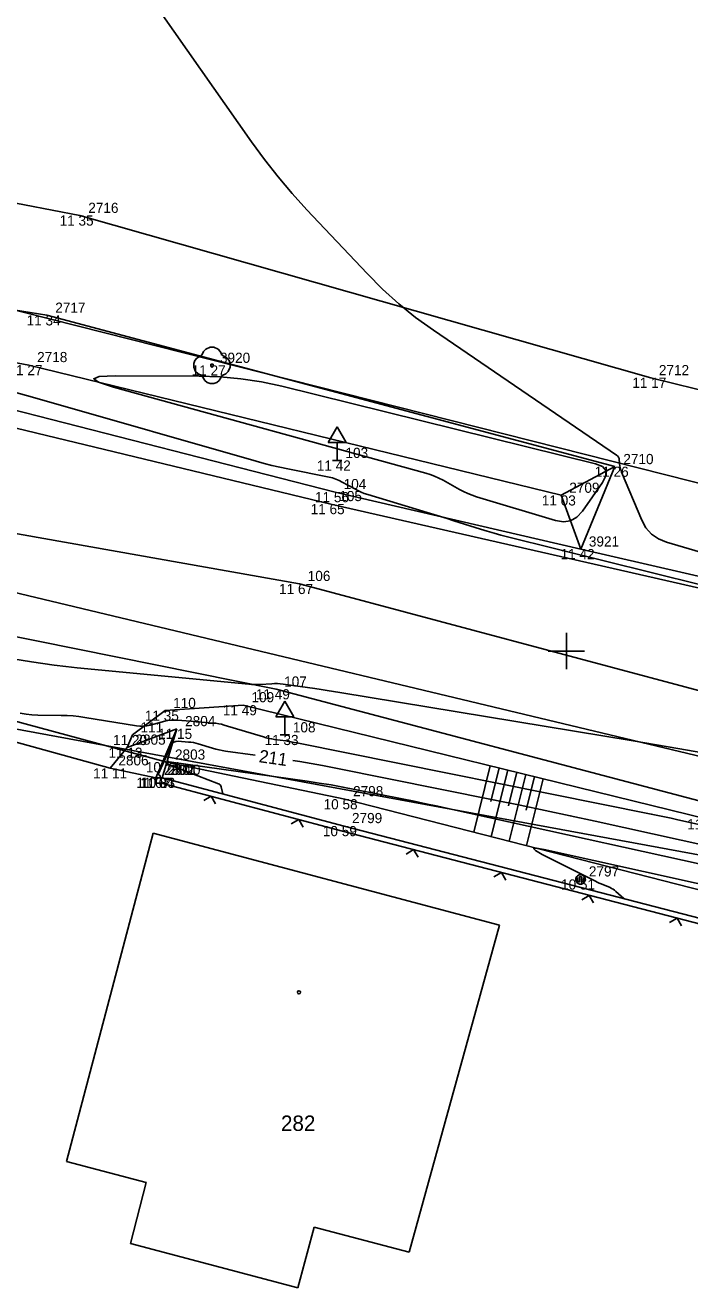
# Model space of a CAD drawing. Extents: x -703403 to -701924, y -1022520 to -1021856.
# Drawn here: x -702139.92 to -702121.6, y -1022292.54 to -1022257.76 of the extents above; entities that cross this region are included whole.
import ezdxf

# ---------------------------------------------------------------- set-up
doc = ezdxf.new("R2010")
doc.units = 0
for name, color, linetype in [('Ex_Contour Labels', 7, 'Continuous'), ('Ex_Major Contours', 7, 'Continuous'), ('Ex_Minor Contours', 7, 'Continuous'), ('Z_betonova_konstrukce', 7, 'Continuous'), ('Z_body', 7, 'Continuous'), ('Z_body_cisla', 7, 'Continuous'), ('Z_body_vysky_redukovane', 7, 'Continuous'), ('Z_dopravni_znacky', 7, 'Continuous'), ('Z_hektometricka_sit', 7, 'Continuous'), ('Z_hrany_paty', 7, 'Continuous'), ('Z_katastr_cisla_stavebni', 7, 'Continuous'), ('Z_katastr_hranice', 7, 'Continuous'), ('Z_katastr_znacky_budov', 7, 'Continuous'), ('Z_komunikace', 7, 'Continuous'), ('Z_komunikace_osa', 7, 'Continuous'), ('Z_ploty', 7, 'Continuous'), ('Z_ploty_znacky', 7, 'Continuous'), ('Z_pole_rozhranni', 7, 'Continuous'), ('Z_propustek', 7, 'Continuous'), ('Z_sloupy', 7, 'Continuous'), ('Z_technicke_srafy', 7, 'Continuous'), ('Z_vstupy', 7, 'Continuous'), ('Z_zelen_jednotliva', 7, 'Continuous')]:
    doc.layers.add(name, color=color, linetype=linetype)

# ---------------------------------------------------------------- blocks, each defined once
blk = doc.blocks.new('POINT_DISPLAY')
blk.add_line((0, 0), (0, 0))
blk = doc.blocks.new('Z24')
for p, q in [((-0.28, 0.28), (-0.23, 0.38)), ((-0.23, 0.38), (-0.17, 0.45)), ((-0.17, 0.45), (-0.05, 0.5)), ((-0.05, 0.5), (0.05, 0.5)), ((0.05, 0.5), (0.17, 0.45)), ((0.17, 0.45), (0.23, 0.38)), ((0.23, 0.38), (0.28, 0.28)), ((-0.5, 0.05), (-0.47, 0.13)), ((-0.5, -0.05), (-0.5, 0.05)), ((-0.47, 0.13), (-0.42, 0.2)), ((-0.42, 0.2), (-0.28, 0.28)), ((-0.03, -0.03), (-0.03, 0.03)), ((-0.03, 0.03), (0.03, 0.03)), ((0.03, 0.03), (0.03, -0.03)), ((0.28, 0.28), (0.42, 0.2)), ((0.42, 0.2), (0.47, 0.13)), ((0.47, 0.13), (0.5, 0.05)), ((0.5, 0.05), (0.5, -0.05)), ((-0.45, -0.17), (-0.5, -0.05)), ((-0.38, -0.23), (-0.45, -0.17)), ((-0.28, -0.28), (-0.38, -0.23)), ((-0.2, -0.42), (-0.28, -0.28)), ((0.03, -0.03), (-0.03, -0.03)), ((0.28, -0.28), (0.2, -0.42)), ((0.38, -0.23), (0.28, -0.28)), ((0.45, -0.17), (0.38, -0.23)), ((0.5, -0.05), (0.45, -0.17)), ((-0.13, -0.47), (-0.2, -0.42)), ((-0.05, -0.5), (-0.13, -0.47)), ((0.05, -0.5), (-0.05, -0.5)), ((0.13, -0.47), (0.05, -0.5)), ((0.2, -0.42), (0.13, -0.47))]:
    blk.add_line(p, q)
blk = doc.blocks.new('Z601')
for p, q in [((-0.13, 0.03), (-0.1, 0.08)), ((-0.13, -0.03), (-0.13, 0.03)), ((-0.1, 0.08), (-0.08, 0.1)), ((-0.08, 0.1), (-0.03, 0.13)), ((-0.08, 0.05), (-0.08, -0.05)), ((-0.03, 0.13), (0.03, 0.13)), ((-0.03, -0.08), (-0.03, 0.08)), ((-0.03, 0.08), (0.03, 0.08)), ((0.03, 0.13), (0.08, 0.1)), ((0.03, 0.08), (0.03, -0.08)), ((0.08, 0.1), (0.1, 0.08)), ((0.08, -0.05), (0.08, 0.05)), ((0.1, 0.08), (0.13, 0.03)), ((0.13, 0.03), (0.13, -0.03)), ((-0.1, -0.08), (-0.13, -0.03)), ((-0.08, -0.1), (-0.1, -0.08)), ((-0.08, -0.05), (-0.03, -0.08)), ((-0.03, -0.13), (-0.08, -0.1)), ((0.03, -0.13), (-0.03, -0.13)), ((0.03, -0.08), (0.08, -0.05)), ((0.08, -0.1), (0.03, -0.13)), ((0.1, -0.08), (0.08, -0.1)), ((0.13, -0.03), (0.1, -0.08))]:
    blk.add_line(p, q)
blk = doc.blocks.new('Z527')
for p, q in [((0, 0.93), (-0.25, 0.5)), ((0.25, 0.5), (0, 0.93)), ((-0.25, 0.5), (0.25, 0.5)), ((0, 0), (0, 0.5)), ((-0.13, 0), (0.13, 0))]:
    blk.add_line(p, q)
blk = doc.blocks.new('Z212')
for p, q in [((-0.17, 0.17), (0, 0)), ((0, 0), (0.17, 0.17))]:
    blk.add_line(p, q)

msp = doc.modelspace()

# ---------------------------------------------------------------- linework, layer by layer
at = {"layer": 'Ex_Major Contours'}
for points in [[(-702133.582, -1022277.87), (-702134.396, -1022277.755), (-702134.486, -1022277.741), (-702134.576, -1022277.723), (-702134.665, -1022277.701), (-702134.754, -1022277.676), (-702135.148, -1022277.556), (-702135.216, -1022277.538), (-702135.283, -1022277.523), (-702135.352, -1022277.513), (-702135.421, -1022277.506), (-702135.7, -1022277.486), (-702135.764, -1022277.49), (-702135.818, -1022277.511), (-702135.862, -1022277.549), (-702135.896, -1022277.604), (-702136.247, -1022278.383), (-702136.249, -1022278.39), (-702136.249, -1022278.397), (-702136.245, -1022278.403), (-702136.239, -1022278.407), (-702136.205, -1022278.426), (-702136.199, -1022278.43), (-702136.196, -1022278.434), (-702136.195, -1022278.44), (-702136.195, -1022278.447), (-702136.205, -1022278.49)], [(-702120.259, -1022280.559), (-702124.205, -1022279.688), (-702124.895, -1022279.538), (-702125.585, -1022279.391), (-702126.276, -1022279.247), (-702126.968, -1022279.106), (-702131.404, -1022278.215), (-702131.72, -1022278.154), (-702132.036, -1022278.098), (-702132.352, -1022278.046), (-702132.542, -1022278.018)]]:
    msp.add_lwpolyline(points, dxfattribs=at)
at = {"layer": 'Ex_Minor Contours'}
for points in [[(-702137.23, -1022255.91), (-702133.677, -1022260.973), (-702133.321, -1022261.461), (-702132.948, -1022261.935), (-702132.559, -1022262.396), (-702132.153, -1022262.843), (-702130.495, -1022264.603), (-702130.069, -1022265.031), (-702129.623, -1022265.433), (-702129.155, -1022265.811), (-702128.666, -1022266.164), (-702123.621, -1022269.599), (-702123.589, -1022269.626), (-702123.565, -1022269.657), (-702123.549, -1022269.693), (-702123.541, -1022269.733), (-702123.522, -1022269.904), (-702123.515, -1022269.946), (-702123.506, -1022269.988), (-702123.494, -1022270.029), (-702123.479, -1022270.069), (-702122.922, -1022271.392), (-702122.806, -1022271.605), (-702122.653, -1022271.778), (-702122.464, -1022271.91), (-702122.239, -1022272.001), (-702119.962, -1022272.667)], [(-702121.297, -1022273.18), (-702126.622, -1022271.852), (-702126.809, -1022271.804), (-702126.995, -1022271.753), (-702127.18, -1022271.699), (-702127.365, -1022271.642), (-702128.101, -1022271.409), (-702128.285, -1022271.351), (-702128.469, -1022271.294), (-702128.653, -1022271.237), (-702128.838, -1022271.181), (-702130.477, -1022270.687), (-702130.57, -1022270.656), (-702130.661, -1022270.62), (-702130.749, -1022270.58), (-702130.836, -1022270.534), (-702131.178, -1022270.343), (-702131.264, -1022270.299), (-702131.354, -1022270.262), (-702131.446, -1022270.232), (-702131.541, -1022270.209), (-702132.676, -1022269.984), (-702132.897, -1022269.937), (-702133.116, -1022269.887), (-702133.335, -1022269.831), (-702133.552, -1022269.772), (-702139.328, -1022268.117), (-702139.885, -1022267.959), (-702140.443, -1022267.804)], [(-702141.58, -1022275.007), (-702139.745, -1022275.299), (-702139.431, -1022275.346), (-702139.116, -1022275.389), (-702138.8, -1022275.427), (-702138.483, -1022275.46), (-702133.756, -1022275.914), (-702133.677, -1022275.92), (-702133.598, -1022275.923), (-702133.519, -1022275.923), (-702133.44, -1022275.919), (-702133.123, -1022275.899), (-702133.044, -1022275.896), (-702132.965, -1022275.897), (-702132.886, -1022275.902), (-702132.807, -1022275.911), (-702131.934, -1022276.036), (-702131.763, -1022276.06), (-702131.591, -1022276.086), (-702131.42, -1022276.113), (-702131.249, -1022276.141), (-702123.156, -1022277.475), (-702121.928, -1022277.681), (-702120.701, -1022277.892)], [(-702140.053, -1022276.714), (-702139.894, -1022276.74), (-702139.733, -1022276.757), (-702139.572, -1022276.764), (-702138.923, -1022276.772), (-702138.761, -1022276.776), (-702138.599, -1022276.787), (-702138.439, -1022276.804), (-702138.278, -1022276.827), (-702136.854, -1022277.056), (-702136.757, -1022277.066), (-702136.661, -1022277.067), (-702136.565, -1022277.057), (-702136.47, -1022277.038), (-702136.07, -1022276.934), (-702135.984, -1022276.916), (-702135.899, -1022276.905), (-702135.812, -1022276.901), (-702135.725, -1022276.905), (-702135.357, -1022276.936), (-702135.279, -1022276.942), (-702135.202, -1022276.948), (-702135.124, -1022276.954), (-702135.047, -1022276.96), (-702134.737, -1022276.982), (-702134.66, -1022276.989), (-702134.584, -1022277.001), (-702134.508, -1022277.017), (-702134.433, -1022277.038), (-702133.35, -1022277.366), (-702133.275, -1022277.388), (-702133.199, -1022277.406), (-702133.123, -1022277.421), (-702133.047, -1022277.433), (-702132.738, -1022277.477), (-702132.661, -1022277.488), (-702132.584, -1022277.501), (-702132.508, -1022277.515), (-702132.431, -1022277.529), (-702122.661, -1022279.491), (-702122.478, -1022279.529), (-702122.295, -1022279.567), (-702122.112, -1022279.606), (-702121.929, -1022279.645), (-702120.885, -1022279.876)], [(-702134.47, -1022278.933), (-702134.515, -1022278.742), (-702134.526, -1022278.713), (-702134.542, -1022278.689), (-702134.564, -1022278.67), (-702134.591, -1022278.655), (-702136.016, -1022278.111), (-702136.02, -1022278.109), (-702136.022, -1022278.106), (-702136.023, -1022278.103), (-702136.023, -1022278.099), (-702136.017, -1022278.075), (-702136.019, -1022278.072), (-702136.006, -1022278.042), (-702136.004, -1022278.04), (-702136.003, -1022278.039), (-702136.001, -1022278.038), (-702135.998, -1022278.038), (-702135.985, -1022278.039), (-702135.979, -1022278.04), (-702135.977, -1022278.041), (-702135.962, -1022278.045), (-702135.955, -1022278.047), (-702135.948, -1022278.048), (-702132.143, -1022278.586), (-702131.814, -1022278.635), (-702131.486, -1022278.688), (-702131.158, -1022278.747), (-702130.831, -1022278.81), (-702129.526, -1022279.072), (-702129.2, -1022279.138), (-702128.874, -1022279.206), (-702128.548, -1022279.276), (-702128.223, -1022279.346), (-702119.633, -1022281.242)], [(-702118.685, -1022281.996), (-702125.616, -1022280.467), (-702125.826, -1022280.429), (-702125.904, -1022280.439), (-702125.85, -1022280.496), (-702125.664, -1022280.601), (-702124.255, -1022281.315), (-702124.201, -1022281.342), (-702124.147, -1022281.367), (-702124.092, -1022281.392), (-702124.037, -1022281.416), (-702123.795, -1022281.518), (-702123.752, -1022281.539), (-702123.71, -1022281.563), (-702123.671, -1022281.59), (-702123.634, -1022281.621), (-702123.42, -1022281.818)]]:
    msp.add_lwpolyline(points, dxfattribs=at)
msp.add_lwpolyline([(-702133.408, -1022267.584), (-702133.976, -1022267.497), (-702134.548, -1022267.444), (-702135.125, -1022267.426), (-702137.439, -1022267.421), (-702137.876, -1022267.44), (-702138.028, -1022267.497), (-702137.897, -1022267.592), (-702137.481, -1022267.727), (-702128.875, -1022270.1), (-702128.752, -1022270.138), (-702128.632, -1022270.183), (-702128.515, -1022270.235), (-702128.401, -1022270.295), (-702127.951, -1022270.547), (-702127.837, -1022270.606), (-702127.721, -1022270.66), (-702127.601, -1022270.707), (-702127.479, -1022270.747), (-702125.3, -1022271.405), (-702125.079, -1022271.441), (-702124.882, -1022271.41), (-702124.708, -1022271.312), (-702124.558, -1022271.147), (-702124.002, -1022270.352), (-702123.91, -1022270.171), (-702123.912, -1022270.025), (-702124.007, -1022269.914), (-702124.195, -1022269.838), (-702132.844, -1022267.705)], close=True, dxfattribs=at)
at = {"layer": 'Z_betonova_konstrukce'}
for p, q in [((-702135.74, -1022277.14), (-702137.11, -1022277.66)), ((-702136.32, -1022278.49), (-702135.74, -1022277.14)), ((-702135.74, -1022277.14), (-702136.01, -1022278.06)), ((-702137.58, -1022278.23), (-702137.11, -1022277.66)), ((-702136.01, -1022278.06), (-702136.14, -1022278.49))]:
    msp.add_line(p, q, dxfattribs=at)
at = {"layer": 'Z_hektometricka_sit'}
for p, q in [((-702125, -1022274.5), (-702125, -1022275.5)), ((-702125.5, -1022275), (-702124.5, -1022275))]:
    msp.add_line(p, q, dxfattribs=at)
at = {"layer": 'Z_hrany_paty'}
for p, q in [((-702139.32, -1022265.75), (-702156.78, -1022262.9)), ((-702139.82, -1022267.12), (-702156.67, -1022264.1)), ((-702123.66, -1022269.92), (-702139.32, -1022265.75)), ((-702125.14, -1022270.71), (-702139.82, -1022267.12)), ((-702131.37, -1022270.62), (-702140.82, -1022268.21)), ((-702125.14, -1022270.71), (-702123.66, -1022269.92)), ((-702123.66, -1022269.92), (-702124.6, -1022272.19)), ((-702124.6, -1022272.19), (-702131.37, -1022270.62)), ((-702124.6, -1022272.19), (-702125.14, -1022270.71)), ((-702119.47, -1022273.38), (-702124.6, -1022272.19)), ((-702133.91, -1022276.49), (-702136.06, -1022276.64)), ((-702121.11, -1022279.63), (-702133.91, -1022276.49)), ((-702136.06, -1022276.64), (-702136.96, -1022277.31)), ((-702136.96, -1022277.31), (-702137.11, -1022277.66)), ((-702136.01, -1022278.06), (-702131.11, -1022279.08)), ((-702118.14, -1022282.4), (-702131.11, -1022279.08))]:
    msp.add_line(p, q, dxfattribs=at)
at = {"layer": 'Z_katastr_hranice'}
for p, q in [((-702114.48, -1022272.11), (-702143.57, -1022264.76)), ((-702165.12, -1022267.43), (-702081.55, -1022287.42)), ((-702118.01, -1022281.23), (-702146.14, -1022276.05)), ((-702136.39, -1022280.02), (-702138.78, -1022289.06)), ((-702126.84, -1022282.55), (-702136.39, -1022280.02)), ((-702129.33, -1022291.56), (-702126.84, -1022282.55)), ((-702138.78, -1022289.06), (-702136.58, -1022289.64)), ((-702136.58, -1022289.64), (-702137.02, -1022291.32)), ((-702132.4, -1022292.54), (-702131.95, -1022290.87)), ((-702131.95, -1022290.87), (-702129.33, -1022291.56)), ((-702137.02, -1022291.32), (-702132.4, -1022292.54))]:
    msp.add_line(p, q, dxfattribs=at)
at = {"layer": 'Z_katastr_znacky_budov'}
msp.add_circle((-702132.372, -1022284.4), 0.0437, dxfattribs=at)
at = {"layer": 'Z_komunikace'}
for p, q in [((-702131.49, -1022270.95), (-702140.85, -1022268.7)), ((-702119.58, -1022273.67), (-702131.49, -1022270.95)), ((-702133, -1022276.05), (-702141.97, -1022274.24)), ((-702121.03, -1022279.21), (-702133, -1022276.05))]:
    msp.add_line(p, q, dxfattribs=at)
at = {"layer": 'Z_komunikace_osa'}
for p, q in [((-702132.36, -1022273.15), (-702141.55, -1022271.52)), ((-702120.32, -1022276.36), (-702132.36, -1022273.15))]:
    msp.add_line(p, q, dxfattribs=at)
at = {"layer": 'Z_ploty'}
for p, q in [((-702136.22, -1022278.49), (-702136.32, -1022278.49)), ((-702136.32, -1022278.49), (-702136.32, -1022278.64)), ((-702136.14, -1022278.49), (-702136.22, -1022278.49)), ((-702131.13, -1022279.82), (-702136.14, -1022278.49)), ((-702136.22, -1022278.64), (-702136.32, -1022278.64)), ((-702136.16, -1022278.64), (-702136.22, -1022278.64)), ((-702131.17, -1022279.96), (-702136.16, -1022278.64)), ((-702118.32, -1022283.3), (-702131.17, -1022279.96)), ((-702118.28, -1022283.15), (-702131.13, -1022279.82))]:
    msp.add_line(p, q, dxfattribs=at)
at = {"layer": 'Z_pole_rozhranni'}
for p, q in [((-702138.41, -1022263), (-702156.48, -1022259.54)), ((-702122.67, -1022267.47), (-702138.41, -1022263)), ((-702099.48, -1022273.21), (-702122.67, -1022267.47))]:
    msp.add_line(p, q, dxfattribs=at)
at = {"layer": 'Z_propustek'}
msp.add_line((-702136.01, -1022278.06), (-702141.69, -1022276.53), dxfattribs=at)
at = {"layer": 'Z_technicke_srafy'}
for p, q in [((-702127.1, -1022278.16), (-702127.55, -1022279.99)), ((-702126.85, -1022278.22), (-702127.08, -1022279.14)), ((-702126.61, -1022278.28), (-702127.07, -1022280.11)), ((-702126.37, -1022278.34), (-702126.6, -1022279.26)), ((-702126.12, -1022278.4), (-702126.58, -1022280.24)), ((-702125.88, -1022278.46), (-702126.11, -1022279.38)), ((-702125.64, -1022278.52), (-702126.1, -1022280.36))]:
    msp.add_line(p, q, dxfattribs=at)
at = {"layer": 'Z_vstupy'}
for p, q in [((-702137.58, -1022278.23), (-702141.65, -1022277.1)), ((-702136.32, -1022278.49), (-702137.58, -1022278.23))]:
    msp.add_line(p, q, dxfattribs=at)

# ---------------------------------------------------------------- block references
at = {"layer": 'Z_body'}
for p in [(-702138.41, -1022263), (-702139.32, -1022265.75), (-702139.82, -1022267.12), (-702134.77, -1022267.13), (-702122.67, -1022267.47), (-702131.32, -1022269.75), (-702123.66, -1022269.92), (-702131.37, -1022270.62), (-702125.14, -1022270.71), (-702131.49, -1022270.95), (-702124.6, -1022272.19), (-702132.36, -1022273.15), (-702133, -1022276.05), (-702133.91, -1022276.49), (-702136.06, -1022276.64), (-702135.74, -1022277.14), (-702136.96, -1022277.31), (-702132.76, -1022277.31), (-702137.11, -1022277.66), (-702137.58, -1022278.23), (-702136.01, -1022278.06), (-702136.32, -1022278.49), (-702136.22, -1022278.49), (-702136.14, -1022278.49), (-702131.11, -1022279.08), (-702131.13, -1022279.82), (-702124.61, -1022281.29)]:
    msp.add_blockref('POINT_DISPLAY', p, dxfattribs=at)
at = {"layer": 'Z_dopravni_znacky'}
for p in [(-702131.32, -1022269.75), (-702132.76, -1022277.31)]:
    msp.add_blockref('Z527', p, dxfattribs=at)
at = {"layer": 'Z_ploty_znacky'}
for p, rotation in [((-702134.79, -1022279), 165.2), ((-702132.38, -1022279.64), 165.2), ((-702129.21, -1022280.47), 165.4), ((-702126.79, -1022281.1), 165.4), ((-702124.37, -1022281.73), 165.4), ((-702121.95, -1022282.36), 165.4)]:
    msp.add_blockref('Z212', p, dxfattribs=dict(at, rotation=rotation))
at = {"layer": 'Z_sloupy'}
msp.add_blockref('Z601', (-702124.61, -1022281.29), dxfattribs=at)
at = {"layer": 'Z_zelen_jednotliva'}
msp.add_blockref('Z24', (-702134.77, -1022267.13), dxfattribs=at)

# ---------------------------------------------------------------- texts
at = {"layer": 'Ex_Contour Labels'}
msp.add_text('211', height=0.35, rotation=351.9092, dxfattribs=at).set_placement((-702133.491, -1022278.06))
at = {"layer": 'Z_body_cisla'}
for s, p in [('2716', (-702138.18, -1022262.93)), ('2717', (-702139.09, -1022265.68)), ('2718', (-702139.59, -1022267.04)), ('3920', (-702134.55, -1022267.06)), ('2712', (-702122.45, -1022267.4)), ('103', (-702131.09, -1022269.68)), ('2710', (-702123.43, -1022269.85)), ('105', (-702131.26, -1022270.87)), ('104', (-702131.14, -1022270.54)), ('2709', (-702124.92, -1022270.64)), ('3921', (-702124.38, -1022272.12)), ('106', (-702132.13, -1022273.07)), ('107', (-702132.78, -1022275.98)), ('109', (-702133.68, -1022276.41)), ('110', (-702135.84, -1022276.57)), ('2804', (-702135.51, -1022277.07)), ('111', (-702136.74, -1022277.24)), ('108', (-702132.54, -1022277.24)), ('2805', (-702136.88, -1022277.58)), ('2806', (-702137.35, -1022278.15)), ('2803', (-702135.79, -1022277.99)), ('2802', (-702136.09, -1022278.41)), ('2801', (-702136, -1022278.41)), ('2800', (-702135.92, -1022278.41)), ('2798', (-702130.88, -1022279)), ('2799', (-702130.91, -1022279.74)), ('2797', (-702124.38, -1022281.21))]:
    msp.add_text(s, height=0.28, dxfattribs=at).set_placement(p)
at = {"layer": 'Z_body_vysky_redukovane'}
for s, p in [('11 35', (-702138.97, -1022263.28)), ('11 34', (-702139.88, -1022266.03)), ('11 27', (-702140.38, -1022267.4)), ('11 27', (-702135.33, -1022267.41)), ('11 17', (-702123.183, -1022267.75)), ('11 42', (-702131.88, -1022270.03)), ('11 26', (-702124.22, -1022270.2)), ('11 56', (-702131.93, -1022270.9)), ('11 03', (-702125.677, -1022270.99)), ('11 65', (-702132.05, -1022271.23)), ('11 42', (-702125.16, -1022272.47)), ('11 67', (-702132.92, -1022273.43)), ('11 49', (-702133.56, -1022276.33)), ('11 49', (-702134.47, -1022276.77)), ('11 35', (-702136.62, -1022276.92)), ('11 15', (-702136.253, -1022277.42)), ('11 20', (-702137.497, -1022277.59)), ('11 33', (-702133.32, -1022277.59)), ('11 13', (-702137.623, -1022277.94)), ('11 11', (-702138.047, -1022278.51)), ('10 74', (-702136.593, -1022278.34)), ('11 07', (-702136.857, -1022278.77)), ('11 04', (-702136.757, -1022278.77)), ('10 83', (-702136.723, -1022278.77)), ('10 58', (-702131.693, -1022279.36)), ('11 34', (-702121.67, -1022279.91)), ('10 59', (-702131.713, -1022280.1)), ('10 51', (-702125.147, -1022281.57))]:
    msp.add_text(s, height=0.28, dxfattribs=at).set_placement(p)
at = {"layer": 'Z_katastr_cisla_stavebni'}
msp.add_text('282', height=0.425, dxfattribs=at).set_placement((-702132.868, -1022288.22))

doc.saveas('drawing.dxf')
